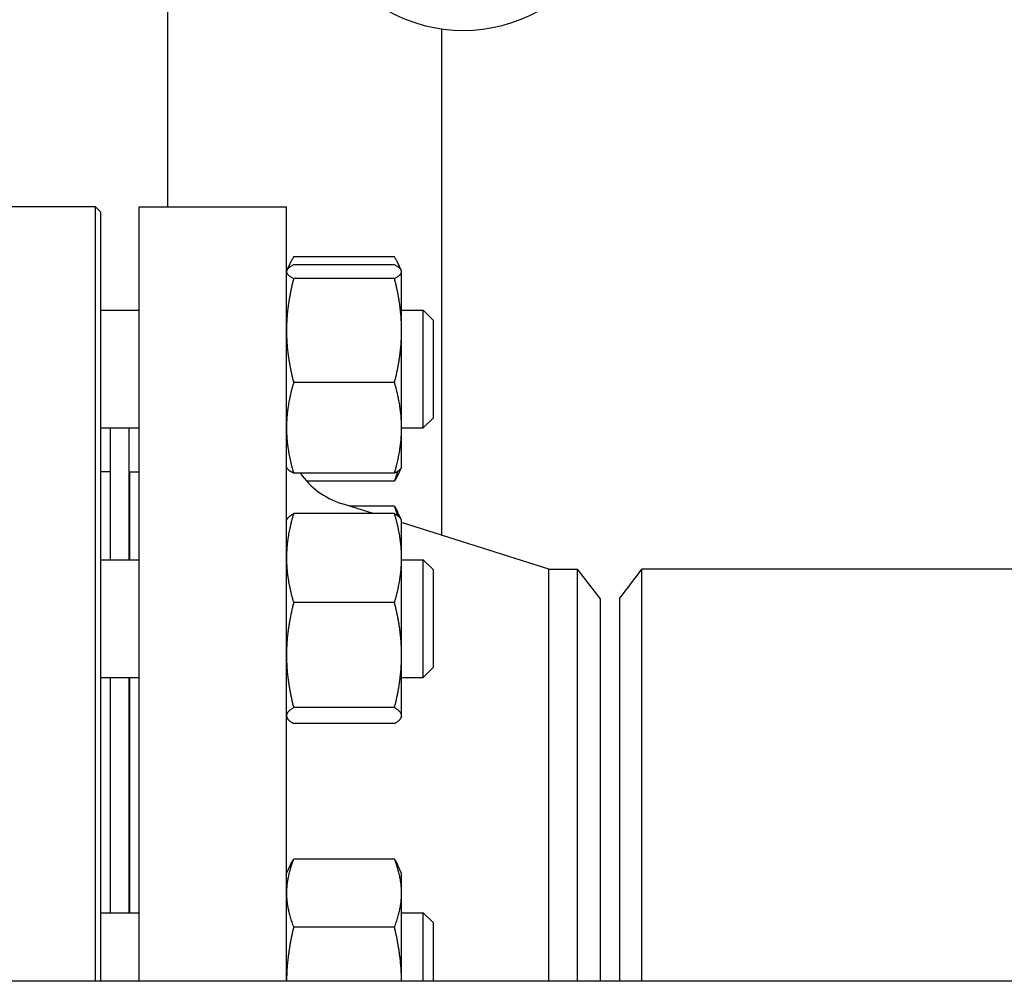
# Model space of a CAD drawing. Header units: inches. Extents: x 5 to 1128, y -85 to 748.
# Tile 576 of 656: x 965.11 to 971.39, y 288.86 to 294.99. Entities that reach past the tile are written whole.
import ezdxf

# ---------------------------------------------------------------- set-up
doc = ezdxf.new("R2010")
doc.units = ezdxf.units.IN
doc.header["$LTSCALE"] = 32
doc.header["$MEASUREMENT"] = 0
doc.layers.add('Visible (ANSI)', color=7, linetype='Continuous', lineweight=30)

msp = doc.modelspace()

# ---------------------------------------------------------------- linework, layer by layer
at = {"layer": 'Visible (ANSI)'}
for p, q in [((966.05578, 295.07242), (966.05578, 293.79617)), ((967.80578, 291.7026), (967.80578, 294.93075)), ((965.59703, 293.79617), (964.69078, 293.79617)), ((965.59703, 288.85867), (965.59703, 293.79617)), ((965.62828, 293.76492), (965.59703, 293.79617)), ((965.87578, 288.85867), (965.87578, 293.79617)), ((965.87578, 293.79617), (966.81578, 293.79617)), ((966.81578, 288.85867), (966.81578, 293.79617)), ((965.62828, 293.76492), (965.62828, 288.85867)), ((967.5047, 293.47681), (966.86087, 293.47681)), ((966.81578, 293.38738), (966.81789, 293.3919)), ((966.81789, 293.3919), (966.83839, 293.43585)), ((967.5047, 293.42606), (966.86087, 293.42606)), ((967.54767, 293.3919), (967.52718, 293.43585)), ((967.54978, 293.38738), (967.54767, 293.3919)), ((967.5047, 293.33971), (966.86087, 293.33971)), ((967.54978, 293.38289), (967.54978, 293.38738)), ((967.54978, 293.00787), (967.54978, 293.38289)), ((965.62828, 293.13738), (965.87578, 293.13738)), ((967.54978, 293.13738), (967.68828, 293.13738)), ((967.68828, 292.38738), (967.68828, 293.13738)), ((967.75078, 293.07488), (967.68828, 293.13738)), ((967.75078, 293.07488), (967.75078, 292.44988)), ((967.54978, 292.38736), (967.54978, 293.00787)), ((967.5047, 292.67603), (966.86087, 292.67603)), ((967.75078, 292.44988), (967.68828, 292.38738)), ((965.62828, 292.38738), (965.87578, 292.38738)), ((965.69078, 292.38738), (965.69078, 291.54626)), ((965.81078, 292.38738), (965.81078, 291.54626)), ((967.54978, 292.38738), (967.68828, 292.38738)), ((967.54978, 292.13738), (967.54978, 292.38736)), ((966.81578, 292.13738), (966.81789, 292.13285)), ((967.54978, 292.13738), (967.54767, 292.13285)), ((965.69078, 292.10617), (965.62828, 292.10617)), ((965.81578, 291.54626), (965.81578, 292.10617)), ((965.81578, 292.10617), (965.87578, 292.10617)), ((967.5047, 292.09869), (966.86087, 292.09869)), ((967.54767, 292.13285), (967.52718, 292.0889)), ((967.5047, 292.04794), (966.94401, 292.04794)), ((965.81578, 291.98617), (965.81078, 291.98617)), ((967.36883, 291.841), (967.16481, 291.90562)), ((967.5047, 291.88776), (967.22119, 291.88776)), ((967.5047, 291.841), (966.86087, 291.841)), ((967.54683, 291.8026), (967.52431, 291.85088)), ((966.81578, 291.79626), (966.81874, 291.8026)), ((967.54978, 291.79626), (967.54683, 291.8026)), ((967.54978, 291.55715), (967.54978, 291.79626)), ((968.48912, 291.48617), (967.54978, 291.78369)), ((965.62828, 291.54626), (965.87578, 291.54626)), ((967.54978, 290.93843), (967.54978, 291.55715)), ((967.54978, 291.54626), (967.68828, 291.54626)), ((967.68828, 290.79626), (967.68828, 291.54626)), ((967.75078, 291.48376), (967.68828, 291.54626)), ((967.75078, 291.48376), (967.75078, 290.85876)), ((968.48912, 288.85867), (968.48912, 291.48617)), ((968.48912, 291.48617), (968.67191, 291.48617)), ((968.67191, 288.85867), (968.67191, 291.48617)), ((968.81578, 291.29867), (968.67191, 291.48617)), ((972.68808, 291.48617), (969.08317, 291.48617)), ((967.5047, 291.2733), (966.86087, 291.2733)), ((968.81578, 291.29867), (968.81578, 288.85867)), ((968.94078, 291.29863), (968.94078, 288.85869)), ((967.54978, 290.55254), (967.54978, 290.93843)), ((967.75078, 290.85876), (967.68828, 290.79626)), ((965.62828, 290.79626), (965.87578, 290.79626)), ((965.69078, 290.79626), (965.69078, 289.29608)), ((965.81078, 290.79626), (965.81078, 289.29608)), ((965.81578, 289.29608), (965.81578, 290.79626)), ((967.54978, 290.79626), (967.68828, 290.79626)), ((967.5047, 290.60356), (966.86087, 290.60356)), ((966.81578, 290.54626), (966.81874, 290.53992)), ((967.5047, 290.50152), (966.86087, 290.50152)), ((967.54978, 290.54626), (967.54683, 290.53992)), ((967.54978, 290.54626), (967.54978, 290.55254)), ((967.5047, 289.63758), (966.86087, 289.63758)), ((966.81578, 289.54608), (966.84125, 289.6007)), ((967.54978, 289.54608), (967.52431, 289.6007)), ((967.54978, 289.42107), (967.54978, 289.54608)), ((967.54978, 288.85867), (967.54978, 289.42107)), ((965.62828, 289.29608), (965.87578, 289.29608)), ((967.54978, 289.29608), (967.68828, 289.29608)), ((967.68828, 288.85867), (967.68828, 289.29608)), ((967.75078, 289.23358), (967.68828, 289.29608)), ((967.5047, 289.20455), (966.86087, 289.20455)), ((967.75078, 289.23358), (967.75078, 288.85867)), ((990.72578, 288.85867), (913.72578, 288.85867))]:
    msp.add_line(p, q, dxfattribs=at)
for centre, radius, start, end in [((967.94328, 295.91242), 0.99125, 240.655171, 299.344829), ((967.31578, 292.38228), 0.5, 214.554106, 252.425284)]:
    msp.add_arc(centre, radius, start, end, dxfattribs=at)
for points, weights in [([(966.86087, 293.47681), (966.83616, 293.43734), (966.8252, 293.40205)], [1, 1.02044778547, 1.01886350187]), ([(967.54037, 293.40205), (967.5294, 293.43734), (967.5047, 293.47681)], [1.01886350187, 1.02044778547, 1]), ([(966.86087, 293.42606), (966.81578, 293.40292), (966.81578, 293.38289)], [1, 1.0379548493, 1]), ([(967.54978, 293.38289), (967.54978, 293.40292), (967.5047, 293.42606)], [1, 1.0379548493, 1]), ([(966.81578, 293.38289), (966.81578, 293.36285), (966.86087, 293.33971)], [1, 1.0379548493, 1]), ([(966.86087, 293.33971), (966.81578, 293.16188), (966.81578, 293.00787)], [1, 1.0379548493, 1]), ([(967.5047, 293.33971), (967.54978, 293.36285), (967.54978, 293.38289)], [1, 1.0379548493, 1]), ([(967.54978, 293.00787), (967.54978, 293.16188), (967.5047, 293.33971)], [1, 1.0379548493, 1]), ([(966.81578, 293.00787), (966.81578, 292.85386), (966.86087, 292.67603)], [1, 1.0379548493, 1]), ([(967.5047, 292.67603), (967.54978, 292.85386), (967.54978, 293.00787)], [1, 1.0379548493, 1]), ([(966.86087, 292.67603), (966.81578, 292.52133), (966.81578, 292.38736)], [1, 1.0379548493, 1]), ([(967.54978, 292.38736), (967.54978, 292.52133), (967.5047, 292.67603)], [1, 1.0379548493, 1]), ([(966.81578, 292.38736), (966.81578, 292.25339), (966.86087, 292.09869)], [1, 1.0379548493, 1]), ([(967.5047, 292.09869), (967.54978, 292.25339), (967.54978, 292.38736)], [1, 1.0379548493, 1]), ([(966.86087, 292.09869), (966.82531, 292.11694), (966.81789, 292.13285)], [1, 1.02969372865, 1.01292606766]), ([(967.54767, 292.13285), (967.54025, 292.11694), (967.5047, 292.09869)], [1.01292606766, 1.02969372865, 1]), ([(967.5047, 292.04794), (967.51697, 292.08043), (967.52577, 292.11089)], [1, 1.01005189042, 1.01477953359]), ([(967.52718, 292.0889), (967.51796, 292.06913), (967.5047, 292.04794)], [1.01551577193, 1.01087228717, 1]), ([(967.52577, 291.82658), (967.51697, 291.85618), (967.5047, 291.88776)], [1.01477953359, 1.01005189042, 1]), ([(967.5047, 291.88776), (967.51597, 291.86877), (967.52431, 291.85088)], [1, 1.00922838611, 1.0139691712]), ([(966.86087, 291.841), (966.81578, 291.68888), (966.81578, 291.55715)], [1, 1.0379548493, 1]), ([(966.81874, 291.8026), (966.8271, 291.82052), (966.86087, 291.841)], [1.01453097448, 1.02816340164, 1]), ([(967.54978, 291.55715), (967.54978, 291.68888), (967.5047, 291.841)], [1, 1.0379548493, 1]), ([(967.5047, 291.841), (967.53847, 291.82052), (967.54683, 291.8026)], [1, 1.02816340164, 1.01453097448]), ([(966.81578, 291.55715), (966.81578, 291.42541), (966.86087, 291.2733)], [1, 1.0379548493, 1]), ([(967.5047, 291.2733), (967.54978, 291.42541), (967.54978, 291.55715)], [1, 1.0379548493, 1]), ([(966.86087, 291.2733), (966.81578, 291.09384), (966.81578, 290.93843)], [1, 1.0379548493, 1]), ([(967.54978, 290.93843), (967.54978, 291.09384), (967.5047, 291.2733)], [1, 1.0379548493, 1]), ([(966.81578, 290.93843), (966.81578, 290.78301), (966.86087, 290.60356)], [1, 1.0379548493, 1]), ([(967.5047, 290.60356), (967.54978, 290.78301), (967.54978, 290.93843)], [1, 1.0379548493, 1]), ([(966.86087, 290.60356), (966.81578, 290.57622), (966.81578, 290.55254)], [1, 1.0379548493, 1]), ([(967.54978, 290.55254), (967.54978, 290.57622), (967.5047, 290.60356)], [1, 1.0379548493, 1]), ([(966.81578, 290.55254), (966.81578, 290.52886), (966.86087, 290.50152)], [1, 1.0379548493, 1]), ([(967.5047, 290.50152), (967.54978, 290.52886), (967.54978, 290.55254)], [1, 1.0379548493, 1]), ([(966.86087, 289.63758), (966.81578, 289.52155), (966.81578, 289.42107)], [1, 1.0379548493, 1]), ([(966.84125, 289.6007), (966.84959, 289.61859), (966.86087, 289.63758)], [1.0139691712, 1.00922838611, 1]), ([(967.54978, 289.42107), (967.54978, 289.52155), (967.5047, 289.63758)], [1, 1.0379548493, 1]), ([(967.5047, 289.63758), (967.51597, 289.61859), (967.52431, 289.6007)], [1, 1.00922838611, 1.0139691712]), ([(966.81578, 289.42107), (966.81578, 289.32058), (966.86087, 289.20455)], [1, 1.0379548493, 1]), ([(967.5047, 289.20455), (967.54978, 289.32058), (967.54978, 289.42107)], [1, 1.0379548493, 1]), ([(966.86087, 289.20455), (966.81734, 289.01921), (966.81584, 288.85867)], [1, 1.03659309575, 1.00262579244]), ([(967.54973, 288.85867), (967.54822, 289.01921), (967.5047, 289.20455)], [1.00262579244, 1.03659309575, 1])]:
    msp.add_rational_spline(points, weights, degree=2, dxfattribs=at)
msp.add_open_spline([(968.94078, 291.29867), (968.98825, 291.36117), (969.03571, 291.42367), (969.08317, 291.48617)], degree=3, dxfattribs=at)
msp.add_open_spline([(969.08317, 288.85879), (969.08316, 288.91929), (969.08316, 288.98954), (969.08316, 289.22341), (969.08316, 289.41091), (969.08316, 289.81841), (969.08316, 290.03869), (969.08316, 290.46512), (969.08316, 290.67101), (969.08316, 291.02993), (969.08316, 291.1822), (969.08317, 291.4004), (969.08317, 291.46624), (969.08317, 291.48486), (969.08317, 291.48615), (969.08317, 291.48612)], degree=3, knots=[-0.9708612, -0.9708612, -0.9708612, -0.9708612, -0.7477569, -0.7477569, -0.3060972, -0.3060972, 0.1436733, 0.1436733, 0.5927412, 0.5927412, 1.0459056, 1.0459056, 1.4988249, 1.4988249, 1.5726743, 1.5726743, 1.5726743, 1.5726743], dxfattribs=at)

doc.saveas('drawing.dxf')
